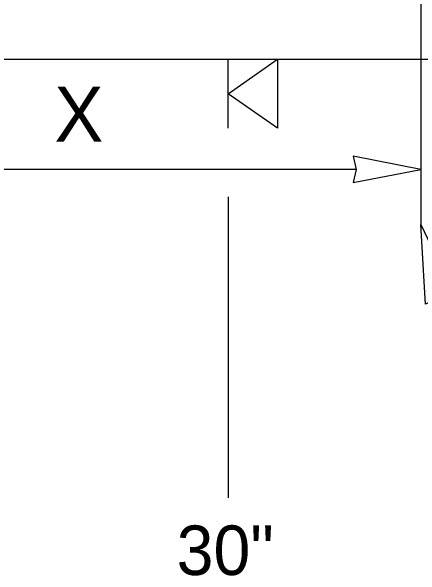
# Model space of a CAD drawing. Extents: x 99958 to 100176, y 99935 to 100011.
# Drawn here: x 100105.168 to 100105.764, y 99973.645 to 99974.466 of the extents above; entities that cross this region are included whole.
import ezdxf

# ---------------------------------------------------------------- set-up
doc = ezdxf.new("R2010")
doc.units = 0
for name, color, linetype in [('RD_ED_ShoulderPavedEdge', 7, 'Continuous'), ('TR_SN_ConstructionSigns', 7, 'Continuous'), ('TR_WZ_PortableSignMountBlk-Wht', 7, 'Continuous'), ('TR_WZ_WorkZoneDetails', 7, 'Continuous'), ('TR_WZ_WorkZoneTextCurrent', 7, 'Continuous')]:
    doc.layers.add(name, color=color, linetype=linetype)

msp = doc.modelspace()

# ---------------------------------------------------------------- linework, layer by layer
at = {"layer": 'RD_ED_ShoulderPavedEdge'}
msp.add_line((100101.72665, 99974.39573), (100114.8933, 99974.39573), dxfattribs=at)
at = {"layer": 'TR_WZ_PortableSignMountBlk-Wht'}
msp.add_line((100105.48362, 99974.29573), (100105.48362, 99974.39573), dxfattribs=at)
msp.add_lwpolyline([(100105.48362, 99974.34564), (100105.55544, 99974.39573), (100105.55544, 99974.29573)], close=True, dxfattribs=at)
at = {"layer": 'TR_WZ_WorkZoneDetails'}
for p, q in [((100105.76357, 99975.03573), (100105.76357, 99974.15573)), ((100105.66984, 99974.23573), (100104.8573, 99974.23573)), ((100105.48362, 99974.19573), (100105.48362, 99973.75801))]:
    msp.add_line(p, q, dxfattribs=at)
msp.add_lwpolyline([(100105.76357, 99974.23573), (100105.66529, 99974.255), (100105.66984, 99974.23573), (100105.66529, 99974.21645)], close=True, dxfattribs=at)
at = {"layer": 'TR_WZ_WorkZoneTextCurrent'}
msp.add_lwpolyline([(100105.76357, 99974.15573), (100105.81372, 99974.0511), (100105.79078, 99974.05061), (100105.77049, 99974.03991)], close=True, dxfattribs=at)

# ---------------------------------------------------------------- texts
at = {"layer": 'TR_SN_ConstructionSigns'}
msp.add_text('30"', height=0.072, rotation=360, dxfattribs=at).set_placement((100105.40885, 99973.64601))
at = {"layer": 'TR_WZ_WorkZoneTextCurrent'}
msp.add_text('X', height=0.08, rotation=360, dxfattribs=at).set_placement((100105.23109, 99974.27573))

doc.saveas('drawing.dxf')
